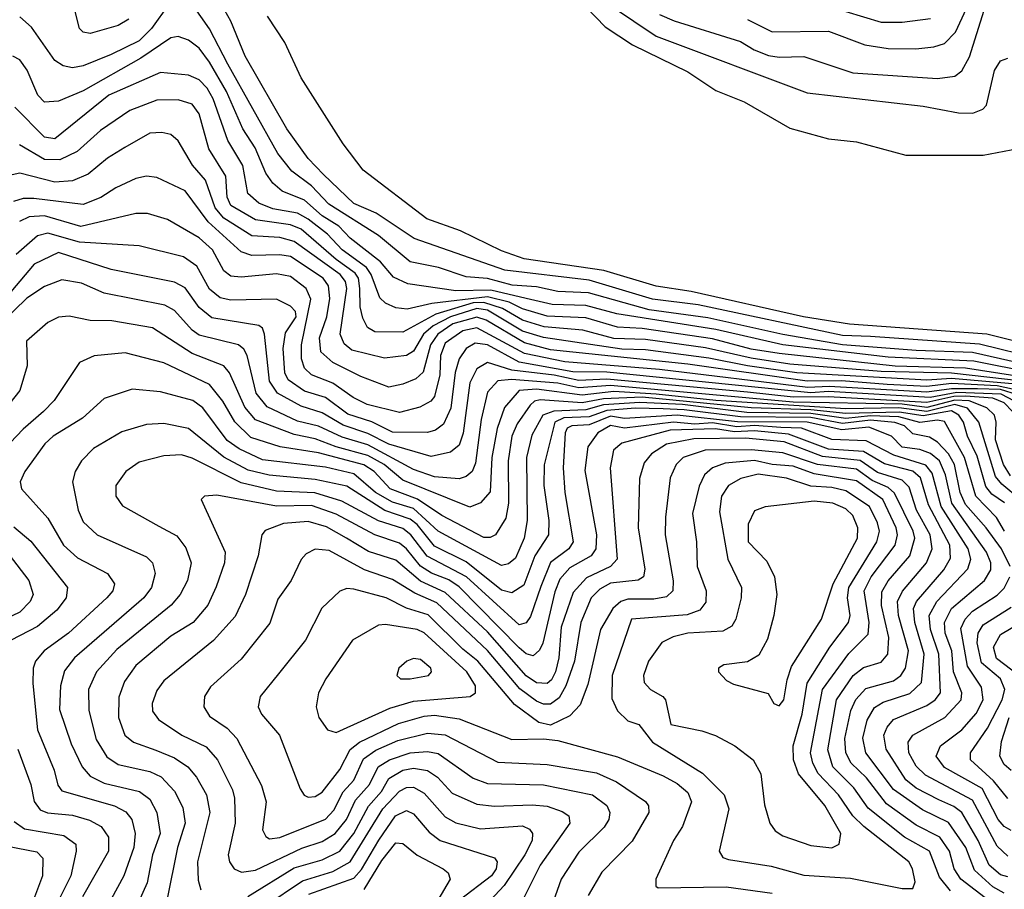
# Model space of a CAD drawing. Extents: x 1308313 to 1441400, y 959662 to 1036319.
# Tile 404 of 656: x 1358265 to 1361065, y 1023927 to 1026400. Entities that reach past the tile are written whole.
import ezdxf

# ---------------------------------------------------------------- set-up
doc = ezdxf.new("R2010")
doc.units = 0

msp = doc.modelspace()

# ---------------------------------------------------------------- linework, layer by layer
at = {"layer": '0CON10XD'}
for points in [[(1361164.7, 1025435), (1360995, 1025476.8), (1360685, 1025498.3), (1360605, 1025501.7), (1360195, 1025588.5), (1360065, 1025604.7), (1359885, 1025658.5), (1359645, 1025687.8), (1359387.2, 1025777.2), (1359279.1, 1025849.1), (1359215, 1025877.4), (1359129.1, 1025959.1), (1359085.7, 1026005), (1359025, 1026089.7), (1358905.9, 1026295.9), (1358865.4, 1026395.4), (1358822.3, 1026472.3)], [(1359885, 1026481.7), (1360075, 1026352.5), (1360505, 1026191.4), (1360835, 1026153.8), (1360935, 1026134.4), (1360975.9, 1026134.1), (1361004.4, 1026145), (1361015, 1026156.5), (1361037.7, 1026255), (1361055, 1026283.1), (1361075, 1026290)], [(1358689.7, 1026445), (1358639.6, 1026375), (1358605, 1026340), (1358525, 1026300.4), (1358445, 1026268.8), (1358415, 1026262.7), (1358388.7, 1026268.7), (1358365, 1026283.3), (1358298.2, 1026378.2), (1358265, 1026407.6)], [(1361155, 1025412), (1360975, 1025453.2), (1360815, 1025458.4), (1360605, 1025475.2), (1360435, 1025504.2), (1360222.2, 1025552.2), (1360055, 1025574.1), (1359882.7, 1025622.7), (1359795, 1025626.4), (1359735, 1025639.8), (1359665.7, 1025644.3), (1359595, 1025663.2), (1359535, 1025668.6), (1359455.6, 1025695), (1359375, 1025711.5), (1359285, 1025785.7), (1359143.8, 1025875), (1359095, 1025927.5), (1359038.8, 1025968.8), (1358998.7, 1026018.7), (1358856.7, 1026273.3), (1358805, 1026373.8), (1358755, 1026444)], [(1360085, 1026414.1), (1360126.1, 1026396.1), (1360315, 1026337.6), (1360353.9, 1026313.9), (1360395, 1026298), (1360425, 1026293), (1360495.2, 1026295.2), (1360635, 1026248.5), (1360875, 1026232.5), (1360925, 1026239.1), (1360945, 1026254.6), (1360966, 1026294), (1361019, 1026461)], [(1358575, 1026401.2), (1358545, 1026382.9), (1358465, 1026360), (1358445, 1026364.6), (1358434.7, 1026374.7), (1358422.7, 1026422.7)], [(1359875.8, 1026435), (1359929.6, 1026379.6), (1360008.2, 1026328.2), (1360165, 1026251.6), (1360245, 1026198.4), (1360325, 1026166.2), (1360455, 1026090.9), (1360565, 1026061.1), (1360645, 1026051.9), (1360785, 1026014.3), (1361005, 1026014.4), (1361105, 1026032.9)], [(1360335, 1026400.2), (1360405, 1026364.8), (1360565, 1026367.4), (1360668.5, 1026328.5), (1360735, 1026318), (1360813.3, 1026316.7), (1360865, 1026322.2), (1360895, 1026331.9), (1360926.2, 1026363.8), (1360958.1, 1026431.9)], [(1360615, 1026422.7), (1360715, 1026392.6), (1360775, 1026392.5), (1360855, 1026403.2)], [(1361285, 1025437.6), (1361015.4, 1025505.4), (1360625, 1025534.1), (1360494.5, 1025555), (1360175, 1025626.7), (1360075, 1025641.5), (1359926.1, 1025686.1), (1359699.8, 1025719.8), (1359635, 1025742.6), (1359518.8, 1025798.8), (1359423.1, 1025833.1), (1359241.6, 1025971.6), (1359185, 1026047.1), (1359065, 1026234), (1359018.8, 1026335), (1358969.5, 1026409.5)], [(1361145.9, 1025395), (1360978.3, 1025428.4), (1360735, 1025440), (1360435.1, 1025474.9), (1360245, 1025518.7), (1359962.8, 1025562.8), (1359875, 1025587.1), (1359779.6, 1025589.6), (1359705, 1025606.5), (1359605, 1025630.7), (1359505, 1025628.9), (1359368.4, 1025648.4), (1359327.9, 1025667.9), (1359290.7, 1025710.7), (1359205, 1025778), (1359172.8, 1025812.8), (1359125, 1025841.6), (1359075, 1025886), (1359011.7, 1025911.7), (1358984.3, 1025935), (1358965, 1025963.3), (1358934.3, 1026035), (1358899.1, 1026089.1), (1358853.4, 1026195), (1358805, 1026278.9), (1358775, 1026318.6), (1358745, 1026341.1), (1358715, 1026351.9), (1358695, 1026348.4), (1358609.6, 1026290.4), (1358445, 1026197.3), (1358375, 1026168), (1358335, 1026164.7), (1358316.4, 1026185), (1358286.2, 1026256.2), (1358265, 1026285.6), (1358245, 1026296.4)], [(1361095, 1025387), (1360955, 1025408.5), (1360755, 1025414.7), (1360425, 1025449.9), (1360345, 1025462.9), (1360235, 1025492.5), (1360035, 1025521.6), (1359965, 1025525.3), (1359875, 1025551.7), (1359765, 1025556.1), (1359695, 1025576.9), (1359656.6, 1025596.6), (1359595, 1025611.1), (1359437.4, 1025592.6), (1359366.7, 1025576.7), (1359335, 1025580.5), (1359305, 1025593.3), (1359288.9, 1025608.9), (1359264.7, 1025675), (1359250.9, 1025695), (1359182.4, 1025745), (1359139.9, 1025789.9), (1359085, 1025832.7), (1359055, 1025849.8), (1358985, 1025861.7), (1358945, 1025877.8), (1358913.9, 1025905), (1358899.4, 1025985), (1358856.3, 1026056.3), (1358815.1, 1026175), (1358798.3, 1026205), (1358775, 1026228.5), (1358745, 1026242.1), (1358665, 1026249.6), (1358518.4, 1026185), (1358365, 1026060.6), (1358335, 1026065.6), (1358250.9, 1026150.9)], [(1361125, 1025370.9), (1360915, 1025394.7), (1360715, 1025399.5), (1360455, 1025420.1), (1360345, 1025436.6), (1360215, 1025466.8), (1360045, 1025490.4), (1359955, 1025493.2), (1359866.3, 1025516.3), (1359756.1, 1025526.1), (1359695, 1025544.8), (1359638.5, 1025578.5), (1359585, 1025595.4), (1359555, 1025594.2), (1359448.1, 1025561.9), (1359355, 1025511), (1359275, 1025512.3), (1359254.1, 1025524.1), (1359240.8, 1025550.8), (1359233.2, 1025583.2), (1359231.9, 1025635), (1359228.6, 1025665), (1359219.2, 1025679.2), (1359165, 1025717.6), (1359065, 1025803.5), (1359035, 1025815.9), (1358935, 1025830.9), (1358865, 1025871.4), (1358854.5, 1025894.5), (1358851.4, 1025955), (1358802.4, 1026032.4), (1358775, 1026132.3), (1358755, 1026159.3), (1358715, 1026172), (1358655, 1026170.6), (1358578.2, 1026141.8), (1358495, 1026084.3), (1358428.2, 1026025), (1358378.6, 1026001.4), (1358335, 1026001.9), (1358263.7, 1026043.7)], [(1361185, 1025355.8), (1360915, 1025379.6), (1360845, 1025374.2), (1360475, 1025395.8), (1360334.8, 1025414.8), (1360225, 1025437.5), (1360045, 1025460.6), (1359977.3, 1025462.7), (1359754.3, 1025495.7), (1359695, 1025513.7), (1359595, 1025573.2), (1359565, 1025577.9), (1359490.3, 1025555), (1359440.9, 1025529.1), (1359412.9, 1025505), (1359385, 1025457), (1359365, 1025444.8), (1359302.8, 1025437.2), (1359209.9, 1025459.9), (1359187.5, 1025477.5), (1359176.6, 1025505), (1359195.1, 1025635), (1359191.7, 1025655), (1359176.1, 1025675), (1359045, 1025768.8), (1359005, 1025780.1), (1358925, 1025785.1), (1358844.9, 1025834.9), (1358820.9, 1025865), (1358793.4, 1025943.4), (1358756.1, 1025986.1), (1358715.6, 1026055.6), (1358695, 1026073.2), (1358668.9, 1026078.9), (1358635, 1026076.8), (1358563.9, 1026036.1), (1358514.6, 1026005.4), (1358459.9, 1025960.1), (1358415, 1025941.7), (1358365, 1025937.4), (1358265, 1025963), (1358235, 1025956.5)], [(1361171.3, 1025331.3), (1361045, 1025358.6), (1360915, 1025364.7), (1360845, 1025356.4), (1360732.2, 1025362.2), (1360602.5, 1025372.5), (1360505, 1025371.8), (1360165, 1025419.8), (1359775, 1025460.5), (1359700.7, 1025480.7), (1359591.5, 1025545), (1359565, 1025553.4), (1359496.4, 1025535), (1359454.1, 1025505), (1359433.5, 1025475), (1359412.4, 1025397.6), (1359391.3, 1025378.7), (1359355, 1025362.8), (1359315, 1025354.8), (1359235.3, 1025384.7), (1359155.8, 1025425), (1359121.4, 1025455), (1359117.8, 1025495), (1359138, 1025555), (1359146.6, 1025606.6), (1359143.2, 1025643.2), (1359128.2, 1025665), (1359035, 1025726.3), (1359005, 1025731.2), (1358925, 1025729.4), (1358895, 1025739.6), (1358800.5, 1025825), (1358735, 1025913.1), (1358655, 1025951.2), (1358625, 1025954.2), (1358595, 1025948.1), (1358538.2, 1025921.8), (1358495.8, 1025894.2), (1358445, 1025874.1), (1358305, 1025891.3), (1358275, 1025891), (1358247.2, 1025882.8)], [(1359460, 1025390.1), (1359445, 1025327.8), (1359434.1, 1025315), (1359402.6, 1025297.4), (1359345, 1025282.9), (1359252.9, 1025305), (1359213.1, 1025325), (1359155, 1025366), (1359095, 1025389.7), (1359075, 1025408.2), (1359066.2, 1025435), (1359066.5, 1025475), (1359092.4, 1025605), (1359079.2, 1025635), (1359035, 1025669), (1358995, 1025676.7), (1358895, 1025667), (1358865, 1025670.2), (1358845.7, 1025685.7), (1358813.6, 1025745), (1358775, 1025779.3), (1358685, 1025831.2), (1358628.6, 1025848.6), (1358595, 1025848.8), (1358438.8, 1025811.2), (1358335, 1025841.9), (1358291.4, 1025838.6), (1358264.5, 1025825.5)], [(1361094.7, 1025315), (1361056.8, 1025335), (1360930.8, 1025339.2), (1360854.6, 1025325.4), (1360565, 1025342.6), (1360515, 1025338.2), (1359935, 1025397.6), (1359838.3, 1025398.3), (1359685.6, 1025425.6), (1359595, 1025474.9), (1359560.3, 1025479.7), (1359535, 1025464.8), (1359514.8, 1025435), (1359503.7, 1025396.3), (1359491, 1025295), (1359470.5, 1025249.5), (1359447.8, 1025232.2), (1359425, 1025225.6), (1359325, 1025226.9), (1359266, 1025256), (1359197.7, 1025277.7), (1359135, 1025325.4), (1359075, 1025343.4), (1359028.8, 1025375), (1359019.2, 1025395), (1359014.4, 1025465), (1359021.1, 1025508.9), (1359050.9, 1025555), (1359049.4, 1025569.4), (1359035, 1025585.2), (1358995, 1025604.8), (1358865, 1025602.3), (1358835, 1025608.8), (1358805, 1025633.2), (1358768.4, 1025698.4), (1358730.9, 1025725), (1358605, 1025756.6), (1358435, 1025766.7), (1358345, 1025792.4), (1358315, 1025785.2), (1358255, 1025731.7)], [(1361088.3, 1025285), (1361065, 1025310.3), (1361032.9, 1025323), (1360955, 1025329.2), (1360922.1, 1025327.9), (1360845, 1025311.3), (1360565, 1025327.4), (1360465, 1025326), (1360335, 1025340.6), (1359935, 1025377.5), (1359855, 1025373.1), (1359785, 1025388.5), (1359665, 1025403), (1359594.9, 1025425.1), (1359565, 1025406.6), (1359545, 1025366.9), (1359526.3, 1025223.7), (1359515, 1025190), (1359490.5, 1025169.5), (1359435, 1025157), (1359315, 1025192.3), (1359255, 1025223), (1359185, 1025246.5), (1359125, 1025281.8), (1359065, 1025300.1), (1358997.9, 1025337.9), (1358975, 1025371.3), (1358961, 1025505), (1358955, 1025522.3), (1358945, 1025530.3), (1358811.5, 1025551.5), (1358775, 1025581.2), (1358735, 1025636.7), (1358705, 1025652.9), (1358525, 1025689.4), (1358375, 1025737.7), (1358305.5, 1025704.5), (1358186.9, 1025565)], [(1361082.9, 1025102.9), (1361062.8, 1025135), (1361040.8, 1025205), (1361042.6, 1025255), (1361037.3, 1025275), (1361015.4, 1025295.4), (1360965.8, 1025315.8), (1360925, 1025317.7), (1360845, 1025297.2), (1360775, 1025306.7), (1360465, 1025312.1), (1359945, 1025359.5), (1359855, 1025352.7), (1359795, 1025366.4), (1359663.3, 1025376.7), (1359625, 1025372.9), (1359595, 1025340), (1359577.3, 1025262.7), (1359561.7, 1025138.3), (1359551.9, 1025115), (1359535, 1025100.2), (1359515, 1025093.7), (1359445, 1025099.4), (1359385, 1025120.1), (1359255, 1025190.7), (1359182.2, 1025212.2), (1359115, 1025244.1), (1359055, 1025258.1), (1358968.7, 1025298.7), (1358937.5, 1025337.5), (1358911.7, 1025445), (1358902.7, 1025462.7), (1358886.8, 1025475), (1358775, 1025502.1), (1358755, 1025516.5), (1358705, 1025572.9), (1358677.8, 1025587.8), (1358505, 1025622.4), (1358440.2, 1025650.2), (1358385, 1025660.3), (1358335, 1025641), (1358285, 1025608.1), (1358212.5, 1025537.5)], [(1361110.4, 1025035), (1361058.4, 1025078.4), (1361040.7, 1025100.7), (1360992.6, 1025255), (1360960.7, 1025295), (1360925, 1025305), (1360845, 1025285.1), (1360765.4, 1025295.4), (1360615, 1025292.9), (1360245, 1025316.9), (1360075, 1025335), (1359955, 1025342.3), (1359865, 1025331.4), (1359735, 1025349), (1359685.1, 1025344.9), (1359643.5, 1025296.5), (1359622.5, 1025237.5), (1359608, 1025155), (1359603, 1025057), (1359575, 1025025.3), (1359545, 1025013.7), (1359355, 1025089.8), (1359301.8, 1025135), (1359255, 1025160.4), (1359164.7, 1025184.7), (1359105, 1025208), (1359045, 1025219.6), (1358935, 1025261.8), (1358905, 1025297.6), (1358861.4, 1025395), (1358845.8, 1025415), (1358755, 1025450), (1358642.9, 1025522.9), (1358527.2, 1025542.8), (1358465, 1025543.9), (1358405, 1025556.8), (1358375, 1025554.1), (1358345, 1025538.7), (1358284.4, 1025485), (1358286.2, 1025415), (1358265.3, 1025345), (1358175, 1025232.4)], [(1361102.5, 1025332.5), (1361055, 1025347.5), (1360989.4, 1025349.4), (1360915, 1025350.3), (1360845, 1025340.2), (1360566.8, 1025356.8), (1360506.1, 1025353.9), (1360084.9, 1025404.9), (1359815, 1025426.7), (1359700.8, 1025450.8), (1359565, 1025523.4), (1359524.8, 1025515), (1359475, 1025479.7), (1359461.4, 1025445), (1359460, 1025390.1)], [(1361066, 1025026), (1361030.3, 1025050.3), (1361012.4, 1025072.4), (1360988.2, 1025158.2), (1360960.8, 1025215), (1360948.9, 1025255), (1360935.8, 1025275), (1360915, 1025287.1), (1360835, 1025272.8), (1360766.4, 1025283.6), (1360615, 1025279.3), (1360515, 1025290.3), (1360345, 1025296.1), (1360035, 1025326.4), (1359925, 1025321.5), (1359865, 1025309.8), (1359745, 1025318.8), (1359729.2, 1025315), (1359717, 1025303), (1359679.5, 1025250.5), (1359664.9, 1025215), (1359654.2, 1025145), (1359654.9, 1025025.1), (1359647.9, 1024982.1), (1359618.2, 1024935), (1359603.3, 1024926.7), (1359585, 1024927.2), (1359465, 1024989.6), (1359396.5, 1025036.5), (1359318.3, 1025065), (1359272.8, 1025115), (1359243.5, 1025133.5), (1359115, 1025168), (1359005.5, 1025185), (1358921.8, 1025211.8), (1358876.4, 1025256.4), (1358842.4, 1025315), (1358805, 1025362.4), (1358675, 1025424), (1358565, 1025452.4), (1358476.3, 1025443.7), (1358434.6, 1025425), (1358362.9, 1025317.1), (1358332.5, 1025285), (1358274.6, 1025235.4), (1358181.3, 1025138.7)], [(1361065.6, 1024945), (1361043.6, 1024983.6), (1360984.2, 1025044.2), (1360952, 1025155), (1360895, 1025256.5), (1360875, 1025261.2), (1360825, 1025254), (1360765, 1025270.5), (1360685, 1025272.7), (1360615, 1025265.8), (1360515, 1025279.6), (1360333, 1025283), (1360150, 1025305), (1360028.9, 1025311.1), (1359925, 1025304.2), (1359875, 1025289.7), (1359783.7, 1025286.3), (1359752.4, 1025275), (1359721.5, 1025218.5), (1359706.7, 1025155), (1359708.3, 1024975), (1359699.9, 1024925), (1359675, 1024867.9), (1359655, 1024852.4), (1359635, 1024847.8), (1359455, 1024944.6), (1359385, 1025009.1), (1359325, 1025027.8), (1359276.5, 1025055), (1359215, 1025107.9), (1359135, 1025127.5), (1358955, 1025147.5), (1358888.9, 1025178.9), (1358855, 1025203.3), (1358785.6, 1025295.6), (1358757, 1025317), (1358665, 1025341.7), (1358585, 1025348.6), (1358505, 1025322.5), (1358443.4, 1025266.6), (1358360.3, 1025215), (1358336.4, 1025193.6), (1358279.7, 1025115), (1358266.2, 1025085), (1358270, 1025065), (1358345, 1024982), (1358389.5, 1024905), (1358429.2, 1024869.2), (1358514.4, 1024824.4), (1358534.1, 1024795), (1358529.7, 1024775), (1358512.5, 1024755), (1358403.6, 1024655), (1358334.7, 1024605), (1358310, 1024575), (1358303, 1024555), (1358302, 1024512), (1358315, 1024380), (1358363.2, 1024265), (1358373.1, 1024223.1), (1358385, 1024206.4), (1358534.1, 1024164.1), (1358566.5, 1024146.5), (1358583.4, 1024125), (1358593.4, 1024085), (1358589, 1024045), (1358561.3, 1023965), (1358506.4, 1023865)], [(1361082.1, 1024845), (1361057.5, 1024895), (1361014.1, 1024955), (1360955, 1025021.2), (1360940.2, 1025055), (1360923.8, 1025135), (1360906.3, 1025165), (1360875, 1025197.9), (1360852.6, 1025212.6), (1360805, 1025222.2), (1360781.7, 1025245), (1360754, 1025254), (1360685, 1025260.4), (1360605, 1025251.7), (1360515, 1025268.1), (1360315, 1025270), (1360155, 1025290.6), (1360095, 1025292.7), (1360015, 1025294.7), (1359935, 1025288.7), (1359885, 1025270.1), (1359812.7, 1025267.3), (1359787, 1025255), (1359756.6, 1025133.4), (1359755.7, 1025075), (1359769.4, 1024975), (1359768.6, 1024935), (1359730.1, 1024875), (1359698.4, 1024791.6), (1359665, 1024769.7), (1359635, 1024777.5), (1359535, 1024858.3), (1359445, 1024902.2), (1359395, 1024963.6), (1359375, 1024979.6), (1359303.8, 1025003.8), (1359195, 1025073.2), (1359105, 1025092.2), (1358974.1, 1025104.1), (1358915, 1025118.8), (1358845.8, 1025155.8), (1358745, 1025237.5), (1358675, 1025251.6), (1358625, 1025248.4), (1358555, 1025227.4), (1358475, 1025180), (1358440.8, 1025145), (1358422.5, 1025115), (1358414.6, 1025085), (1358431, 1025005), (1358445, 1024971.2), (1358485, 1024934.7), (1358625, 1024872.4), (1358642.2, 1024855), (1358650.2, 1024825), (1358640, 1024785), (1358618.1, 1024755), (1358420.8, 1024585), (1358392.4, 1024547.6), (1358380.6, 1024505), (1358378.3, 1024438.3), (1358410.7, 1024340.7), (1358442, 1024275), (1358465, 1024248.6), (1358505, 1024228.2), (1358605.4, 1024205), (1358635, 1024182.5), (1358654.8, 1024145), (1358664.5, 1024085), (1358642.3, 1024025), (1358627.7, 1023945), (1358582.6, 1023845)], [(1361075, 1024020.9), (1361045, 1024049), (1360975, 1024180.5), (1360840.9, 1024250.9), (1360815, 1024277), (1360793.5, 1024315), (1360791.9, 1024345), (1360805.1, 1024364.9), (1360896.7, 1024415), (1360942.8, 1024465), (1360944.5, 1024485), (1360921, 1024545), (1360916.5, 1024605), (1360897.4, 1024655), (1360894.9, 1024685.1), (1360915.5, 1024725), (1361009.2, 1024805), (1361027, 1024835), (1361026.8, 1024855), (1361014.4, 1024885), (1360916, 1025025), (1360898.4, 1025105), (1360881.5, 1025145), (1360855, 1025166.2), (1360825, 1025177.1), (1360775, 1025184.2), (1360745, 1025214.9), (1360680.5, 1025240.5), (1360603.3, 1025233.3), (1360505, 1025255.5), (1360306.2, 1025256.2), (1360135, 1025274.6), (1359985, 1025265.9), (1359945, 1025271.8), (1359885, 1025247), (1359835, 1025244.4), (1359821.9, 1025238.1), (1359816.1, 1025225), (1359810.4, 1025125), (1359815.4, 1025055.4), (1359838.8, 1024915), (1359827, 1024895), (1359775, 1024856.1), (1359747.3, 1024787.3), (1359717.9, 1024702.1), (1359705, 1024684.1), (1359685, 1024678.9), (1359535.4, 1024815.4), (1359423.5, 1024873.5), (1359377.7, 1024935), (1359355, 1024952.2), (1359285, 1024974.3), (1359180.6, 1025030.6), (1359103.9, 1025053.9), (1358995, 1025059.1), (1358895, 1025082.6), (1358755, 1025153.1), (1358725, 1025162), (1358675, 1025159.7), (1358605, 1025140.9), (1358566.2, 1025115), (1358538.5, 1025075), (1358538.2, 1025045), (1358557.1, 1025017.1), (1358660.8, 1024959.2), (1358712, 1024932), (1358737.6, 1024897.6), (1358752.4, 1024855), (1358742.3, 1024805), (1358721, 1024765), (1358695.8, 1024735), (1358541.3, 1024608.7), (1358482.9, 1024545), (1358460.7, 1024495), (1358461.3, 1024435), (1358482.2, 1024352.2), (1358512.9, 1024302.9), (1358545, 1024281.6), (1358635, 1024261.5), (1358666.7, 1024246.7), (1358705.4, 1024205.4), (1358729.2, 1024159.2), (1358735.2, 1024115), (1358713.1, 1024045), (1358683.6, 1023895)], [(1361075, 1023962.1), (1361055, 1023967.4), (1361022.4, 1023995), (1360991.3, 1024065), (1360944.2, 1024145), (1360922.3, 1024162.2), (1360878.8, 1024181.2), (1360815, 1024213.7), (1360785, 1024238.3), (1360729.7, 1024325), (1360723.2, 1024365), (1360731.9, 1024388.1), (1360750.4, 1024409.6), (1360845, 1024449.2), (1360868.9, 1024465), (1360883.8, 1024485), (1360879.3, 1024595), (1360855.7, 1024665), (1360851.5, 1024705), (1360873.1, 1024745), (1360961.8, 1024838.2), (1360970.1, 1024865), (1360962.3, 1024895), (1360885.8, 1025015), (1360860.1, 1025110.1), (1360842.5, 1025132.5), (1360751.2, 1025161.2), (1360672.3, 1025202.3), (1360575, 1025205.4), (1360488.4, 1025238.4), (1360430.1, 1025239.9), (1360355, 1025245.2), (1360305, 1025241.9), (1360235, 1025252.7), (1360185, 1025249.4), (1360124.7, 1025255.3), (1359985, 1025238.2), (1359945, 1025245.1), (1359909.4, 1025225), (1359881, 1025185), (1359872.3, 1025117.7), (1359905.4, 1024935), (1359903.5, 1024895), (1359890.4, 1024875), (1359829.6, 1024840.4), (1359801.4, 1024808.6), (1359787.1, 1024772.9), (1359753, 1024627), (1359743.3, 1024606.7), (1359725, 1024590.8), (1359705, 1024596.3), (1359685, 1024612.9), (1359515, 1024787.2), (1359485, 1024806.9), (1359435.6, 1024825.6), (1359405, 1024845.5), (1359365.2, 1024895.2), (1359345, 1024910.8), (1359275.1, 1024935.1), (1359165, 1024993.1), (1359095, 1025017.9), (1358995, 1025016.2), (1358825, 1025047.4), (1358790, 1025045), (1358781.2, 1025035), (1358849.2, 1024885), (1358847.4, 1024855), (1358823.6, 1024786.4), (1358799.5, 1024735), (1358758.2, 1024685), (1358695, 1024646.6), (1358595, 1024563.4), (1358562.5, 1024517.5), (1358547.1, 1024472.9), (1358545.6, 1024415), (1358564.2, 1024365), (1358588.2, 1024345), (1358652.2, 1024322.2), (1358705, 1024300.4), (1358742.5, 1024275), (1358768, 1024245), (1358796, 1024195), (1358805.2, 1024145), (1358770.3, 1024005), (1358772.8, 1023952.8), (1358779.7, 1023925)], [(1361065, 1023915.5), (1361033.1, 1023933.1), (1360980.5, 1023980.5), (1360955.7, 1024045.7), (1360906.9, 1024116.9), (1360832.9, 1024152.9), (1360750.2, 1024210.2), (1360672, 1024315), (1360663.4, 1024356.6), (1360675, 1024407.1), (1360696.2, 1024443.8), (1360721.2, 1024458.8), (1360796.7, 1024483.3), (1360830.2, 1024515), (1360837.2, 1024595), (1360810.9, 1024685), (1360807.1, 1024725), (1360815.4, 1024745), (1360893.5, 1024835), (1360911.9, 1024868.1), (1360910.2, 1024905), (1360850, 1025020), (1360826.8, 1025096.8), (1360805.5, 1025115.5), (1360725, 1025136.6), (1360665, 1025172.1), (1360565, 1025178.5), (1360451.2, 1025221.2), (1360355, 1025230.1), (1360297.7, 1025227.7), (1360243.6, 1025236.4), (1360115, 1025232.5), (1359977.3, 1025195), (1359954, 1025175), (1359944, 1025125), (1359964.4, 1024865), (1359945.3, 1024845), (1359877.4, 1024812.6), (1359839.4, 1024770.6), (1359805, 1024671.9), (1359797.8, 1024585), (1359788.4, 1024545), (1359777.7, 1024522.3), (1359765, 1024511.9), (1359735, 1024514), (1359705, 1024534.1), (1359595, 1024658.5), (1359475, 1024770.4), (1359405, 1024803), (1359335, 1024862.5), (1359257.3, 1024887.3), (1359194, 1024925), (1359137.8, 1024957.8), (1359085, 1024972.2), (1359015, 1024967.2), (1358962.7, 1024947.3), (1358953.9, 1024935), (1358942.9, 1024875), (1358906.6, 1024765), (1358878, 1024702), (1358815.7, 1024634.3), (1358675, 1024519.3), (1358655, 1024492.2), (1358641.4, 1024455), (1358642.8, 1024432.8), (1358659.2, 1024409.2), (1358726.2, 1024365), (1358795, 1024331.9), (1358827.7, 1024295), (1358869.6, 1024209.6), (1358875.5, 1024185.5), (1358878, 1024115), (1358857.9, 1024025), (1358861.2, 1024005), (1358874.3, 1023984.3), (1358895.2, 1023975.3), (1358935, 1023980.6), (1359066.8, 1024043.2), (1359125, 1024062.4), (1359161.7, 1024085), (1359193.9, 1024125), (1359220, 1024180), (1359259.6, 1024225), (1359284.2, 1024275), (1359316.2, 1024295), (1359375, 1024315.1), (1359425, 1024318.6), (1359455, 1024313), (1359555, 1024242.4), (1359595, 1024227.1), (1359755, 1024223.8), (1359894.5, 1024195), (1359934.7, 1024165), (1359943.2, 1024145), (1359940.8, 1024125), (1359926.9, 1024103.1), (1359855, 1024032.2), (1359805.1, 1023954.9), (1359765.8, 1023845)], [(1361023.2, 1023893.2), (1360941.4, 1023955), (1360923, 1023985), (1360909.5, 1024035), (1360881.8, 1024075), (1360815, 1024108.8), (1360729.9, 1024169.9), (1360673.1, 1024243.1), (1360630, 1024285), (1360615.1, 1024315.1), (1360612.1, 1024355), (1360628.5, 1024435), (1360643.3, 1024466.7), (1360672, 1024498), (1360750.2, 1024519.8), (1360770.8, 1024535), (1360784.6, 1024555.4), (1360792.6, 1024605), (1360764.7, 1024705), (1360761.2, 1024745), (1360775.5, 1024774.5), (1360844.5, 1024855), (1360859.9, 1024895), (1360854.9, 1024935), (1360816.1, 1025005), (1360795, 1025070.2), (1360775, 1025090), (1360705, 1025112.1), (1360655, 1025145.7), (1360547.8, 1025157.8), (1360438.9, 1025198.9), (1360329.3, 1025209.3), (1360182.1, 1025207.9), (1360105, 1025192.2), (1360061.4, 1025165), (1360040.6, 1025139.4), (1360028, 1025095), (1360023.8, 1024955), (1360042.8, 1024837.2), (1360039.4, 1024815), (1360024.4, 1024805.6), (1359945, 1024797.5), (1359915, 1024780.3), (1359890.5, 1024755), (1359860.6, 1024685), (1359842.4, 1024575), (1359818.4, 1024505), (1359799.1, 1024470.9), (1359775, 1024453), (1359755, 1024453), (1359735, 1024461.7), (1359687.1, 1024497.1), (1359595, 1024605.4), (1359451.1, 1024741.1), (1359388.3, 1024768.3), (1359325, 1024807.8), (1359245.3, 1024835.3), (1359145, 1024890), (1359105, 1024893.4), (1359079.1, 1024880.9), (1359065, 1024864.3), (1359037.1, 1024805), (1358998.8, 1024751.2), (1358976.3, 1024683.7), (1358895, 1024580.8), (1358807.3, 1024502.7), (1358790.4, 1024475), (1358788.5, 1024445), (1358805, 1024418.5), (1358855, 1024384.7), (1358882.3, 1024355), (1358952.2, 1024222.2), (1358966.1, 1024175), (1358955.7, 1024095.7), (1358965, 1024076.5), (1358975, 1024070.3), (1359005, 1024073.4), (1359135, 1024125.8), (1359158.6, 1024151.4), (1359185, 1024203.7), (1359215, 1024236.6), (1359242.7, 1024297.3), (1359277.4, 1024322.6), (1359340.1, 1024349.9), (1359425, 1024371), (1359475, 1024365.4), (1359625, 1024288.4), (1359765, 1024281.9), (1359905, 1024258), (1359962.5, 1024232.5), (1360045, 1024176.2), (1360053.6, 1024163.6), (1360054.7, 1024145), (1360006.8, 1024063.2), (1359920.9, 1023975), (1359881.3, 1023908.7)], [(1360912.3, 1023922.3), (1360880.7, 1023960.7), (1360853, 1024035), (1360781.6, 1024075), (1360677.7, 1024157.7), (1360637.5, 1024215), (1360577.4, 1024275), (1360563.6, 1024323.6), (1360587.7, 1024465), (1360635.9, 1024535), (1360665, 1024557.2), (1360715, 1024572.6), (1360734, 1024595), (1360737, 1024643), (1360715.9, 1024734.1), (1360717.4, 1024772.6), (1360735, 1024803.7), (1360796.4, 1024875), (1360811, 1024925), (1360806.4, 1024945), (1360753, 1025053), (1360735, 1025069.2), (1360689.2, 1025089.2), (1360645, 1025121.1), (1360534.5, 1025134.5), (1360435, 1025168.2), (1360345, 1025176.6), (1360214.9, 1025175.1), (1360152.4, 1025155), (1360132, 1025135), (1360115, 1025097.1), (1360102.1, 1024985), (1360101.2, 1024935), (1360123.8, 1024803.8), (1360122.9, 1024775), (1360105, 1024758.3), (1360068.4, 1024751.6), (1359995, 1024752), (1359974.7, 1024745), (1359951.9, 1024725), (1359917, 1024665), (1359880.6, 1024509.4), (1359858.8, 1024451.2), (1359829.9, 1024420.1), (1359775, 1024393.3), (1359741.1, 1024401.1), (1359672.3, 1024452.3), (1359567.7, 1024575), (1359525, 1024609), (1359427, 1024707), (1359365, 1024726), (1359307.3, 1024755), (1359215, 1024780), (1359195, 1024781.8), (1359175.3, 1024774.7), (1359123.9, 1024726.1), (1359077.3, 1024635), (1359000.8, 1024539.2), (1358948.8, 1024475), (1358942.9, 1024445), (1358952.3, 1024425), (1359004, 1024365), (1359062.4, 1024212.4), (1359074.3, 1024194.3), (1359085, 1024188.9), (1359105, 1024190.6), (1359125, 1024202.9), (1359175, 1024266.8), (1359205, 1024324), (1359231.6, 1024345), (1359342.3, 1024397.7), (1359415, 1024419), (1359445, 1024421.4), (1359515, 1024411.2), (1359665, 1024352.8), (1359754.8, 1024354.8), (1359795, 1024349.5), (1359965, 1024303.2), (1360095, 1024249.6), (1360135, 1024227.3), (1360165, 1024202), (1360175.7, 1024175.7), (1360150.3, 1024105), (1360124.1, 1024065), (1360074.4, 1023955), (1360074.2, 1023935), (1360080.9, 1023930.9), (1360273.9, 1023933.9), (1360405, 1023915.5)], [(1360775, 1023928.5), (1360805, 1023929.2), (1360812.1, 1023947.9), (1360804.7, 1023985), (1360793.4, 1024005), (1360665.9, 1024105), (1360635, 1024135.9), (1360594, 1024195), (1360536.2, 1024256.2), (1360521, 1024285), (1360514.2, 1024315), (1360547.8, 1024495), (1360622.9, 1024597.1), (1360678, 1024652), (1360680.9, 1024685), (1360667.1, 1024775), (1360687, 1024815), (1360755.1, 1024905), (1360761.6, 1024935), (1360757.4, 1024955), (1360719.6, 1025035), (1360645, 1025088.5), (1360525, 1025108.4), (1360465, 1025130), (1360405, 1025135.1), (1360355, 1025146), (1360271.8, 1025138.2), (1360234.9, 1025125.1), (1360212.5, 1025105), (1360197.2, 1025072.8), (1360178.5, 1024995), (1360190.2, 1024915), (1360192.2, 1024845), (1360217.7, 1024775), (1360216.6, 1024743.4), (1360199.5, 1024720.5), (1360163, 1024707), (1360005, 1024694.5), (1359950.3, 1024535), (1359949.3, 1024469.3), (1359965, 1024434), (1359995, 1024406), (1360026, 1024395), (1360064.3, 1024345), (1360207.2, 1024257.2), (1360268.3, 1024195), (1360281.4, 1024155), (1360254.6, 1024035), (1360265, 1024016.9), (1360281, 1024011), (1360402.5, 1023992.5), (1360495, 1023966.4), (1360628.1, 1023958.1), (1360775, 1023928.5)], [(1360575, 1024044.1), (1360595.6, 1024055), (1360600.8, 1024085), (1360555.1, 1024165.1), (1360480.2, 1024255), (1360465.7, 1024295), (1360464.6, 1024335), (1360490.7, 1024425), (1360505, 1024512.7), (1360569.5, 1024615), (1360621.9, 1024685), (1360627, 1024705), (1360619.7, 1024755), (1360623, 1024785), (1360702.9, 1024915), (1360710.1, 1024945), (1360705, 1024968.5), (1360681.6, 1025015), (1360615, 1025059.3), (1360575, 1025069.6), (1360515, 1025072.7), (1360445.6, 1025095.6), (1360365, 1025107.2), (1360315.5, 1025095), (1360281.2, 1025075), (1360260.7, 1025045), (1360255, 1025000), (1360279, 1024865), (1360318.3, 1024785), (1360317, 1024755), (1360301.9, 1024695), (1360290, 1024675), (1360265, 1024660.2), (1360165, 1024655.4), (1360123.3, 1024645), (1360091.2, 1024628.8), (1360053.7, 1024575), (1360039.2, 1024535), (1360040.7, 1024515), (1360058.8, 1024495), (1360094.5, 1024475), (1360101.8, 1024465), (1360116.5, 1024395), (1360205, 1024377.6), (1360244, 1024364), (1360298.5, 1024335), (1360350.8, 1024295), (1360373.2, 1024255), (1360382.9, 1024167.1), (1360398.8, 1024115), (1360413.3, 1024093.2), (1360435, 1024078.9), (1360515, 1024051.4), (1360575, 1024044.1)], [(1360425, 1024448.6), (1360438.2, 1024465), (1360447.4, 1024522.6), (1360460.2, 1024559.8), (1360545.3, 1024695), (1360578.9, 1024795), (1360647.5, 1024925), (1360648.8, 1024955), (1360635, 1024989.4), (1360615, 1025008.3), (1360577.5, 1025025), (1360525, 1025030.5), (1360385, 1025014.5), (1360355, 1025002.5), (1360337.2, 1024965), (1360337.3, 1024915), (1360389.5, 1024859.5), (1360411.6, 1024815), (1360418.1, 1024765), (1360410, 1024705), (1360391.8, 1024638.2), (1360367.6, 1024592.4), (1360335, 1024573.5), (1360267.5, 1024565), (1360252.5, 1024555), (1360252.5, 1024545), (1360275, 1024520), (1360295, 1024510), (1360393.6, 1024483.6), (1360410, 1024455), (1360425, 1024448.6)], [(1358247.7, 1024957.7), (1358296.4, 1024916.4), (1358401.1, 1024785), (1358397.3, 1024755), (1358369.9, 1024720.1), (1358315, 1024674), (1358240, 1024635)], [(1358235, 1024877.6), (1358290.9, 1024805), (1358302.6, 1024765), (1358294.3, 1024745), (1358265.3, 1024715), (1358180.8, 1024675)], [(1361001, 1024501), (1360960.8, 1024560.8), (1360941.7, 1024668.3), (1360954.5, 1024695), (1360975, 1024717.4), (1361045, 1024763.5), (1361065, 1024783.1), (1361081.1, 1024815)], [(1361075, 1024185.2), (1361035.1, 1024235.1), (1360969.3, 1024295), (1360969.6, 1024315), (1361018, 1024385), (1361059.2, 1024465), (1361067.1, 1024495), (1361054.8, 1024525), (1361000.3, 1024570.3), (1360987.8, 1024627.8), (1360990.8, 1024655), (1361005, 1024678.3), (1361085, 1024728.8)], [(1359165, 1024372.8), (1359318, 1024442), (1359385, 1024462), (1359546.2, 1024475), (1359561.1, 1024485), (1359561.7, 1024505), (1359536.6, 1024545), (1359415, 1024655.9), (1359395, 1024665.2), (1359305, 1024679.8), (1359285, 1024678.1), (1359211.8, 1024635), (1359135.5, 1024525), (1359114.7, 1024485.3), (1359107.9, 1024445), (1359115.4, 1024415), (1359139.9, 1024379.9), (1359165, 1024372.8)], [(1361106.6, 1024535), (1361043.3, 1024583.3), (1361034.4, 1024615.6), (1361055, 1024650.8), (1361119.7, 1024690.3)], [(1359375, 1024524.7), (1359427.5, 1024535), (1359436.4, 1024545), (1359434.5, 1024555), (1359405, 1024580.4), (1359385, 1024582.7), (1359366, 1024575), (1359342.9, 1024555), (1359337.5, 1024535), (1359347.5, 1024525), (1359375, 1024524.7)], [(1361085, 1024093.7), (1361065, 1024105.2), (1361048.3, 1024125), (1361002.9, 1024212.9), (1360895, 1024272.9), (1360872, 1024305), (1360883.6, 1024335), (1360945, 1024380.2), (1360985, 1024426.7), (1361005.7, 1024465), (1361001, 1024501)], [(1361085, 1024264.7), (1361065, 1024281.1), (1361052.9, 1024305), (1361057, 1024347), (1361079.5, 1024415)], [(1358259.3, 1024325), (1358296.3, 1024225), (1358305.8, 1024175.8), (1358322.8, 1024152.8), (1358344.1, 1024144.1), (1358415, 1024136.9), (1358463.6, 1024123.6), (1358496.5, 1024105), (1358517.5, 1024075), (1358517.3, 1024035), (1358443.8, 1023905)], [(1358913.7, 1023906.3), (1359045, 1023987.3), (1359125, 1024010.1), (1359175, 1024035.4), (1359214.9, 1024085.1), (1359257.1, 1024162.9), (1359293.9, 1024205), (1359315, 1024241.2), (1359355, 1024265.6), (1359385, 1024270.9), (1359425, 1024264.6), (1359453.2, 1024245), (1359495, 1024200.4), (1359565, 1024169), (1359615, 1024162.7), (1359722.8, 1024167.2), (1359765, 1024162.6), (1359808.2, 1024148.2), (1359826.7, 1024135), (1359829.7, 1024115), (1359745.1, 1023994.9), (1359635.3, 1023775)], [(1358961.9, 1023878.1), (1359069, 1023951), (1359155, 1023977.2), (1359205, 1024004.9), (1359297.9, 1024155), (1359345, 1024205.2), (1359365, 1024215.8), (1359385, 1024217.3), (1359415, 1024200.2), (1359475, 1024132.6), (1359505, 1024116), (1359575, 1024098.1), (1359695, 1024106.6), (1359715, 1024097.6), (1359723.6, 1024085), (1359722, 1024065), (1359701.7, 1024025), (1359642.7, 1023937.3), (1359603.3, 1023895)], [(1359087.3, 1023912.7), (1359215, 1023958.4), (1359237.4, 1023982.6), (1359285.9, 1024065.9), (1359333.7, 1024135), (1359365, 1024150.7), (1359385, 1024141), (1359429.4, 1024089.4), (1359460.6, 1024065), (1359615, 1024015.9), (1359622.8, 1024005), (1359620, 1023985), (1359607.2, 1023965), (1359514.8, 1023895)], [(1358249.4, 1024119.4), (1358278.3, 1024098.3), (1358389.9, 1024079.9), (1358424.1, 1024055), (1358425.2, 1024035), (1358409.8, 1023965), (1358375.2, 1023895), (1358341.9, 1023845), (1358338.5, 1023815), (1358345.5, 1023785), (1358362.8, 1023752.8), (1358409.6, 1023685), (1358451.1, 1023641.1)], [(1358200, 1024055), (1358313.2, 1024033.2), (1358330.8, 1024015), (1358329.4, 1023965), (1358303.5, 1023896.5)], [(1359245, 1023926), (1359295, 1024008.8), (1359335, 1024058.3), (1359355, 1024056.9), (1359395, 1024023.5), (1359469.1, 1023985), (1359483.3, 1023973.3), (1359489.1, 1023955), (1359454.3, 1023895.7)]]:
    msp.add_lwpolyline(points, dxfattribs=at)

doc.saveas('drawing.dxf')
